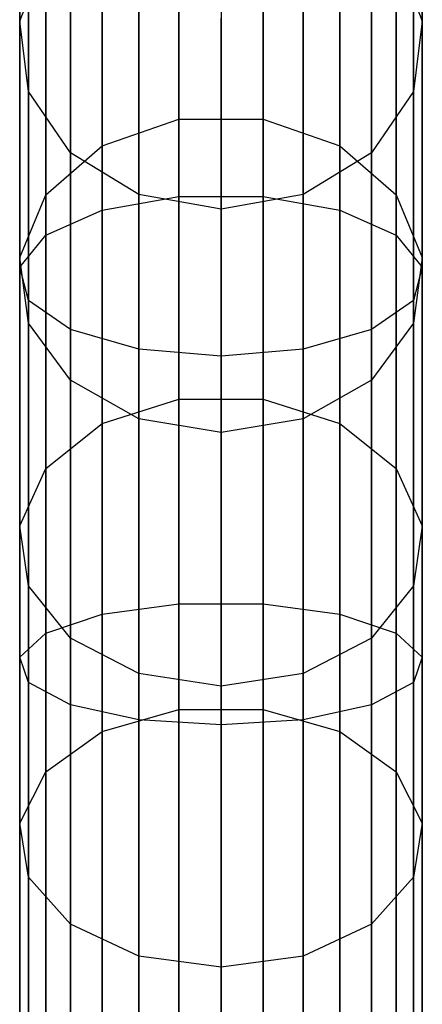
# Model space of a CAD drawing. Extents: x -189 to 189, y -189 to 189.
# Tile 309 of 591: x -0.99 to 0.99, y 172.85 to 177.72. Entities that reach past the tile are written whole.
import ezdxf

# ---------------------------------------------------------------- set-up
doc = ezdxf.new("R2010")
doc.units = 0
doc.header["$LTSCALE"] = 25.4
doc.layers.get('0').update_dxf_attribs({"linetype": 'CONTINUOUS'})

# ---------------------------------------------------------------- blocks, each defined once
blk = doc.blocks.new('CAMELEON-KENAI-C-12244_STL')
at = {"color": 0}
for p, q in [((-0.2079, 176.8413, -10.2618), (-0.2079, 178.7666, -11.2191)), ((-0.2079, 176.8413, -10.2618), (-0.2079, 178.7666, -11.2191)), ((0.2079, 176.8413, -10.2618), (0.2079, 178.7666, -11.2191)), ((0.2079, 176.8413, -10.2618), (0.2079, 178.7666, -11.2191)), ((-0.9945, 178.7083, -148.6064), (-0.9945, 177.7089, -150.3514)), ((-0.9945, 178.7083, -148.6064), (-0.9945, 177.7089, -150.3514)), ((0.9945, 178.7083, -148.6064), (0.9945, 177.7089, -150.3514)), ((0.9945, 178.7083, -148.6064), (0.9945, 177.7089, -150.3514)), ((-0.5878, 176.7739, -10.4169), (-0.5878, 178.6836, -11.3664)), ((-0.5878, 176.7739, -10.4169), (-0.5878, 178.6836, -11.3664)), ((0.5878, 176.7739, -10.4169), (0.5878, 178.6836, -11.3664)), ((0.5878, 176.7739, -10.4169), (0.5878, 178.6836, -11.3664)), ((-0.866, 176.6507, -10.7003), (-0.866, 178.5321, -11.6357)), ((-0.866, 176.6507, -10.7003), (-0.866, 178.5321, -11.6357)), ((0.866, 176.6507, -10.7003), (0.866, 178.5321, -11.6357)), ((0.866, 176.6507, -10.7003), (0.866, 178.5321, -11.6357)), ((-0.2079, 178.4443, -150.823), (-0.2079, 177.2248, -152.5305)), ((-0.2079, 178.4443, -150.823), (-0.2079, 177.2248, -152.5305)), ((0.2079, 178.4443, -150.823), (0.2079, 177.2248, -152.5305)), ((0.2079, 178.4443, -150.823), (0.2079, 177.2248, -152.5305)), ((-0.9945, 176.493, -11.0629), (-0.9945, 178.3381, -11.9804)), ((-0.9945, 176.493, -11.0629), (-0.9945, 178.3381, -11.9804)), ((-0.9511, 178.3396, -148.4191), (-0.9511, 177.3607, -150.1282)), ((-0.9511, 178.3396, -148.4191), (-0.9511, 177.3607, -150.1282)), ((0.9511, 178.3396, -148.4191), (0.9511, 177.3607, -150.1282)), ((0.9511, 178.3396, -148.4191), (0.9511, 177.3607, -150.1282)), ((0.9945, 176.493, -11.0629), (0.9945, 178.3381, -11.9804)), ((0.9945, 176.493, -11.0629), (0.9945, 178.3381, -11.9804)), ((-0.5878, 178.3019, -150.7317), (-0.5878, 177.0923, -152.4255)), ((-0.5878, 178.3019, -150.7317), (-0.5878, 177.0923, -152.4255)), ((0.5878, 178.3019, -150.7317), (0.5878, 177.0923, -152.4255)), ((0.5878, 178.3019, -150.7317), (0.5878, 177.0923, -152.4255)), ((-0.9511, 176.3281, -11.4422), (-0.9511, 178.1352, -12.3407)), ((-0.9511, 176.3281, -11.4422), (-0.9511, 178.1352, -12.3407)), ((0.9511, 176.3281, -11.4422), (0.9511, 178.1352, -12.3407)), ((0.9511, 176.3281, -11.4422), (0.9511, 178.1352, -12.3407)), ((-0.9945, 177.7089, -150.3514), (-0.866, 178.0418, -150.5649)), ((-0.9945, 177.7089, -150.3514), (-0.866, 178.0418, -150.5649)), ((-0.866, 178.0418, -150.5649), (-0.866, 176.8501, -152.2335)), ((-0.866, 178.0418, -150.5649), (-0.866, 176.8501, -152.2335)), ((0.866, 178.0418, -150.5649), (0.866, 176.8501, -152.2335)), ((0.866, 178.0418, -150.5649), (0.866, 176.8501, -152.2335)), ((0.866, 178.0418, -150.5649), (0.9945, 177.7089, -150.3514)), ((0.866, 178.0418, -150.5649), (0.9945, 177.7089, -150.3514)), ((-0.7431, 178.0185, -148.256), (-0.7431, 177.0576, -149.9339)), ((-0.7431, 178.0185, -148.256), (-0.7431, 177.0576, -149.9339)), ((0.7431, 178.0185, -148.256), (0.7431, 177.0576, -149.9339)), ((0.7431, 178.0185, -148.256), (0.7431, 177.0576, -149.9339)), ((-0.7431, 176.1845, -11.7724), (-0.7431, 177.9586, -12.6545)), ((-0.7431, 176.1845, -11.7724), (-0.7431, 177.9586, -12.6545)), ((0.7431, 176.1845, -11.7724), (0.7431, 177.9586, -12.6545)), ((0.7431, 176.1845, -11.7724), (0.7431, 177.9586, -12.6545)), ((-0.4067, 176.087, -11.9966), (-0.4067, 177.8387, -12.8675)), ((-0.4067, 176.087, -11.9966), (-0.4067, 177.8387, -12.8675)), ((0.4067, 176.087, -11.9966), (0.4067, 177.8387, -12.8675)), ((0.4067, 176.087, -11.9966), (0.4067, 177.8387, -12.8675)), ((-0.4067, 177.8006, -148.1453), (-0.4067, 176.8518, -149.8019)), ((-0.4067, 177.8006, -148.1453), (-0.4067, 176.8518, -149.8019)), ((0, 177.7963, -12.9429), (0, 176.0526, -12.0759)), ((0, 177.7963, -12.9429), (0, 176.0526, -12.0759)), ((0.4067, 177.8006, -148.1453), (0.4067, 176.8518, -149.8019)), ((0.4067, 177.8006, -148.1453), (0.4067, 176.8518, -149.8019)), ((-0.9511, 177.3607, -150.1282), (-0.9945, 177.7089, -150.3514)), ((-0.9945, 177.7089, -150.3514), (-0.9945, 176.5402, -151.9879)), ((-0.9945, 177.7089, -150.3514), (-0.9945, 176.5402, -151.9879)), ((-0.9511, 177.3607, -150.1282), (-0.9945, 177.7089, -150.3514)), ((0, 176.7791, -149.7553), (0, 177.7235, -148.1061)), ((0, 176.7791, -149.7553), (0, 177.7235, -148.1061)), ((0.9945, 177.7089, -150.3514), (0.9511, 177.3607, -150.1282)), ((0.9945, 177.7089, -150.3514), (0.9511, 177.3607, -150.1282)), ((0.9945, 177.7089, -150.3514), (0.9945, 176.5402, -151.9879)), ((0.9945, 177.7089, -150.3514), (0.9945, 176.5402, -151.9879)), ((-0.7431, 177.0576, -149.9339), (-0.9511, 177.3607, -150.1282)), ((-0.9511, 177.3607, -150.1282), (-0.9511, 176.2161, -151.731)), ((-0.9511, 177.3607, -150.1282), (-0.9511, 176.2161, -151.731)), ((-0.7431, 177.0576, -149.9339), (-0.9511, 177.3607, -150.1282)), ((0.9511, 177.3607, -150.1282), (0.7431, 177.0576, -149.9339)), ((0.9511, 177.3607, -150.1282), (0.7431, 177.0576, -149.9339)), ((0.9511, 177.3607, -150.1282), (0.9511, 176.2161, -151.731)), ((0.9511, 177.3607, -150.1282), (0.9511, 176.2161, -151.731)), ((-0.5878, 177.0923, -152.4255), (-0.2079, 177.2248, -152.5305)), ((-0.5878, 177.0923, -152.4255), (-0.2079, 177.2248, -152.5305)), ((-0.2079, 177.2248, -152.5305), (-0.2079, 175.8408, -154.1077)), ((-0.2079, 177.2248, -152.5305), (-0.2079, 175.8408, -154.1077)), ((-0.2079, 177.2248, -152.5305), (0.2079, 177.2248, -152.5305)), ((-0.2079, 177.2248, -152.5305), (0.2079, 177.2248, -152.5305)), ((0.2079, 177.2248, -152.5305), (0.2079, 175.8408, -154.1077)), ((0.2079, 177.2248, -152.5305), (0.2079, 175.8408, -154.1077)), ((0.2079, 177.2248, -152.5305), (0.5878, 177.0923, -152.4255)), ((0.2079, 177.2248, -152.5305), (0.5878, 177.0923, -152.4255)), ((-0.866, 176.8501, -152.2335), (-0.5878, 177.0923, -152.4255)), ((-0.866, 176.8501, -152.2335), (-0.5878, 177.0923, -152.4255)), ((-0.4067, 176.8518, -149.8019), (-0.7431, 177.0576, -149.9339)), ((-0.7431, 177.0576, -149.9339), (-0.7431, 175.9339, -151.5073)), ((-0.7431, 177.0576, -149.9339), (-0.7431, 175.9339, -151.5073)), ((-0.4067, 176.8518, -149.8019), (-0.7431, 177.0576, -149.9339)), ((-0.5878, 177.0923, -152.4255), (-0.5878, 175.7195, -153.99)), ((-0.5878, 177.0923, -152.4255), (-0.5878, 175.7195, -153.99)), ((0.7431, 177.0576, -149.9339), (0.4067, 176.8518, -149.8019)), ((0.7431, 177.0576, -149.9339), (0.4067, 176.8518, -149.8019)), ((0.5878, 177.0923, -152.4255), (0.5878, 175.7195, -153.99)), ((0.5878, 177.0923, -152.4255), (0.5878, 175.7195, -153.99)), ((0.5878, 177.0923, -152.4255), (0.866, 176.8501, -152.2335)), ((0.5878, 177.0923, -152.4255), (0.866, 176.8501, -152.2335)), ((0.7431, 177.0576, -149.9339), (0.7431, 175.9339, -151.5073)), ((0.7431, 177.0576, -149.9339), (0.7431, 175.9339, -151.5073)), ((-0.9945, 176.5402, -151.9879), (-0.866, 176.8501, -152.2335)), ((-0.9945, 176.5402, -151.9879), (-0.866, 176.8501, -152.2335)), ((-0.866, 176.8501, -152.2335), (-0.866, 175.4977, -153.7748)), ((-0.866, 176.8501, -152.2335), (-0.866, 175.4977, -153.7748)), ((-0.5878, 176.7739, -10.4169), (-0.2079, 176.8413, -10.2618)), ((-0.5878, 176.7739, -10.4169), (-0.2079, 176.8413, -10.2618)), ((0, 176.7791, -149.7553), (-0.4067, 176.8518, -149.8019)), ((-0.4067, 176.8518, -149.8019), (-0.4067, 175.7423, -151.3555)), ((-0.4067, 176.8518, -149.8019), (-0.4067, 175.7423, -151.3555)), ((0, 176.7791, -149.7553), (-0.4067, 176.8518, -149.8019)), ((-0.2079, 176.8413, -10.2618), (0.2079, 176.8413, -10.2618)), ((-0.2079, 174.8282, -9.5066), (-0.2079, 176.8413, -10.2618)), ((-0.2079, 174.8282, -9.5066), (-0.2079, 176.8413, -10.2618)), ((-0.2079, 176.8413, -10.2618), (0.2079, 176.8413, -10.2618)), ((0.4067, 176.8518, -149.8019), (0, 176.7791, -149.7553)), ((0.4067, 176.8518, -149.8019), (0, 176.7791, -149.7553)), ((0.2079, 176.8413, -10.2618), (0.5878, 176.7739, -10.4169)), ((0.2079, 174.8282, -9.5066), (0.2079, 176.8413, -10.2618)), ((0.2079, 174.8282, -9.5066), (0.2079, 176.8413, -10.2618)), ((0.2079, 176.8413, -10.2618), (0.5878, 176.7739, -10.4169)), ((0.4067, 176.8518, -149.8019), (0.4067, 175.7423, -151.3555)), ((0.4067, 176.8518, -149.8019), (0.4067, 175.7423, -151.3555)), ((0.866, 176.8501, -152.2335), (0.866, 175.4977, -153.7748)), ((0.866, 176.8501, -152.2335), (0.866, 175.4977, -153.7748)), ((0.866, 176.8501, -152.2335), (0.9945, 176.5402, -151.9879)), ((0.866, 176.8501, -152.2335), (0.9945, 176.5402, -151.9879)), ((-0.866, 176.6507, -10.7003), (-0.5878, 176.7739, -10.4169)), ((-0.866, 176.6507, -10.7003), (-0.5878, 176.7739, -10.4169)), ((-0.5878, 174.777, -9.6678), (-0.5878, 176.7739, -10.4169)), ((-0.5878, 174.777, -9.6678), (-0.5878, 176.7739, -10.4169)), ((0, 175.6745, -151.3018), (0, 176.7791, -149.7553)), ((0, 175.6745, -151.3018), (0, 176.7791, -149.7553)), ((0.5878, 176.7739, -10.4169), (0.866, 176.6507, -10.7003)), ((0.5878, 174.777, -9.6678), (0.5878, 176.7739, -10.4169)), ((0.5878, 174.777, -9.6678), (0.5878, 176.7739, -10.4169)), ((0.5878, 176.7739, -10.4169), (0.866, 176.6507, -10.7003)), ((-0.9945, 176.493, -11.0629), (-0.866, 176.6507, -10.7003)), ((-0.9945, 176.493, -11.0629), (-0.866, 176.6507, -10.7003)), ((-0.866, 174.6834, -9.9623), (-0.866, 176.6507, -10.7003)), ((-0.866, 174.6834, -9.9623), (-0.866, 176.6507, -10.7003)), ((0.866, 176.6507, -10.7003), (0.9945, 176.493, -11.0629)), ((0.866, 174.6834, -9.9623), (0.866, 176.6507, -10.7003)), ((0.866, 174.6834, -9.9623), (0.866, 176.6507, -10.7003)), ((0.866, 176.6507, -10.7003), (0.9945, 176.493, -11.0629)), ((-0.9511, 176.2161, -151.731), (-0.9945, 176.5402, -151.9879)), ((-0.9945, 176.5402, -151.9879), (-0.9945, 175.2138, -153.4994)), ((-0.9945, 176.5402, -151.9879), (-0.9945, 175.2138, -153.4994)), ((-0.9511, 176.2161, -151.731), (-0.9945, 176.5402, -151.9879)), ((0.9945, 176.5402, -151.9879), (0.9511, 176.2161, -151.731)), ((0.9945, 176.5402, -151.9879), (0.9511, 176.2161, -151.731)), ((0.9945, 176.5402, -151.9879), (0.9945, 175.2138, -153.4994)), ((0.9945, 176.5402, -151.9879), (0.9945, 175.2138, -153.4994)), ((-0.9511, 176.3281, -11.4422), (-0.9945, 176.493, -11.0629)), ((-0.9945, 174.5637, -10.3392), (-0.9945, 176.493, -11.0629)), ((-0.9511, 176.3281, -11.4422), (-0.9945, 176.493, -11.0629)), ((-0.9945, 174.5637, -10.3392), (-0.9945, 176.493, -11.0629)), ((0.9945, 176.493, -11.0629), (0.9511, 176.3281, -11.4422)), ((0.9945, 176.493, -11.0629), (0.9511, 176.3281, -11.4422)), ((0.9945, 174.5637, -10.3392), (0.9945, 176.493, -11.0629)), ((0.9945, 174.5637, -10.3392), (0.9945, 176.493, -11.0629)), ((-0.7431, 176.1845, -11.7724), (-0.9511, 176.3281, -11.4422)), ((-0.9511, 174.4385, -10.7333), (-0.9511, 176.3281, -11.4422)), ((-0.7431, 176.1845, -11.7724), (-0.9511, 176.3281, -11.4422)), ((-0.9511, 174.4385, -10.7333), (-0.9511, 176.3281, -11.4422)), ((0.9511, 176.3281, -11.4422), (0.7431, 176.1845, -11.7724)), ((0.9511, 176.3281, -11.4422), (0.7431, 176.1845, -11.7724)), ((0.9511, 174.4385, -10.7333), (0.9511, 176.3281, -11.4422)), ((0.9511, 174.4385, -10.7333), (0.9511, 176.3281, -11.4422)), ((-0.7431, 175.9339, -151.5073), (-0.9511, 176.2161, -151.731)), ((-0.9511, 176.2161, -151.731), (-0.9511, 174.917, -153.2114)), ((-0.9511, 176.2161, -151.731), (-0.9511, 174.917, -153.2114)), ((-0.7431, 175.9339, -151.5073), (-0.9511, 176.2161, -151.731)), ((-0.4067, 176.087, -11.9966), (-0.7431, 176.1845, -11.7724)), ((-0.7431, 174.3294, -11.0766), (-0.7431, 176.1845, -11.7724)), ((-0.4067, 176.087, -11.9966), (-0.7431, 176.1845, -11.7724)), ((-0.7431, 174.3294, -11.0766), (-0.7431, 176.1845, -11.7724)), ((0.7431, 176.1845, -11.7724), (0.4067, 176.087, -11.9966)), ((0.7431, 176.1845, -11.7724), (0.4067, 176.087, -11.9966)), ((0.9511, 176.2161, -151.731), (0.7431, 175.9339, -151.5073)), ((0.9511, 176.2161, -151.731), (0.7431, 175.9339, -151.5073)), ((0.7431, 174.3294, -11.0766), (0.7431, 176.1845, -11.7724)), ((0.7431, 174.3294, -11.0766), (0.7431, 176.1845, -11.7724)), ((0.9511, 176.2161, -151.731), (0.9511, 174.917, -153.2114)), ((0.9511, 176.2161, -151.731), (0.9511, 174.917, -153.2114)), ((0, 176.0526, -12.0759), (-0.4067, 176.087, -11.9966)), ((-0.4067, 174.2554, -11.3095), (-0.4067, 176.087, -11.9966)), ((0, 176.0526, -12.0759), (-0.4067, 176.087, -11.9966)), ((-0.4067, 174.2554, -11.3095), (-0.4067, 176.087, -11.9966)), ((0.4067, 176.087, -11.9966), (0, 176.0526, -12.0759)), ((0.4067, 176.087, -11.9966), (0, 176.0526, -12.0759)), ((0.4067, 174.2554, -11.3095), (0.4067, 176.087, -11.9966)), ((0.4067, 174.2554, -11.3095), (0.4067, 176.087, -11.9966)), ((0, 176.0526, -12.0759), (0, 174.2293, -11.3919)), ((0, 176.0526, -12.0759), (0, 174.2293, -11.3919)), ((-0.4067, 175.7423, -151.3555), (-0.7431, 175.9339, -151.5073)), ((-0.7431, 175.9339, -151.5073), (-0.7431, 174.6586, -152.9607)), ((-0.7431, 175.9339, -151.5073), (-0.7431, 174.6586, -152.9607)), ((-0.4067, 175.7423, -151.3555), (-0.7431, 175.9339, -151.5073)), ((0.7431, 175.9339, -151.5073), (0.4067, 175.7423, -151.3555)), ((0.7431, 175.9339, -151.5073), (0.4067, 175.7423, -151.3555)), ((0.7431, 175.9339, -151.5073), (0.7431, 174.6586, -152.9607)), ((0.7431, 175.9339, -151.5073), (0.7431, 174.6586, -152.9607)), ((-0.5878, 175.7195, -153.99), (-0.2079, 175.8408, -154.1077)), ((-0.5878, 175.7195, -153.99), (-0.2079, 175.8408, -154.1077)), ((-0.2079, 175.8408, -154.1077), (-0.2079, 174.3062, -155.5388)), ((-0.2079, 175.8408, -154.1077), (-0.2079, 174.3062, -155.5388)), ((-0.2079, 175.8408, -154.1077), (0.2079, 175.8408, -154.1077)), ((-0.2079, 175.8408, -154.1077), (0.2079, 175.8408, -154.1077)), ((0.2079, 175.8408, -154.1077), (0.2079, 174.3062, -155.5388)), ((0.2079, 175.8408, -154.1077), (0.2079, 174.3062, -155.5388)), ((0.2079, 175.8408, -154.1077), (0.5878, 175.7195, -153.99)), ((0.2079, 175.8408, -154.1077), (0.5878, 175.7195, -153.99)), ((0, 175.6745, -151.3018), (-0.4067, 175.7423, -151.3555)), ((-0.4067, 175.7423, -151.3555), (-0.4067, 174.4831, -152.7905)), ((-0.4067, 175.7423, -151.3555), (-0.4067, 174.4831, -152.7905)), ((0, 175.6745, -151.3018), (-0.4067, 175.7423, -151.3555)), ((0.4067, 175.7423, -151.3555), (0, 175.6745, -151.3018)), ((0.4067, 175.7423, -151.3555), (0, 175.6745, -151.3018)), ((0.4067, 175.7423, -151.3555), (0.4067, 174.4831, -152.7905)), ((0.4067, 175.7423, -151.3555), (0.4067, 174.4831, -152.7905)), ((-0.866, 175.4977, -153.7748), (-0.5878, 175.7195, -153.99)), ((-0.866, 175.4977, -153.7748), (-0.5878, 175.7195, -153.99)), ((-0.5878, 175.7195, -153.99), (-0.5878, 174.1972, -155.4095)), ((-0.5878, 175.7195, -153.99), (-0.5878, 174.1972, -155.4095)), ((0.5878, 175.7195, -153.99), (0.5878, 174.1972, -155.4095)), ((0.5878, 175.7195, -153.99), (0.5878, 174.1972, -155.4095)), ((0.5878, 175.7195, -153.99), (0.866, 175.4977, -153.7748)), ((0.5878, 175.7195, -153.99), (0.866, 175.4977, -153.7748)), ((0, 174.4211, -152.7303), (0, 175.6745, -151.3018)), ((0, 174.4211, -152.7303), (0, 175.6745, -151.3018)), ((-0.9945, 175.2138, -153.4994), (-0.866, 175.4977, -153.7748)), ((-0.9945, 175.2138, -153.4994), (-0.866, 175.4977, -153.7748)), ((-0.866, 175.4977, -153.7748), (-0.866, 173.998, -155.1732)), ((-0.866, 175.4977, -153.7748), (-0.866, 173.998, -155.1732)), ((0.866, 175.4977, -153.7748), (0.866, 173.998, -155.1732)), ((0.866, 175.4977, -153.7748), (0.866, 173.998, -155.1732)), ((0.866, 175.4977, -153.7748), (0.9945, 175.2138, -153.4994)), ((0.866, 175.4977, -153.7748), (0.9945, 175.2138, -153.4994)), ((-0.9511, 174.917, -153.2114), (-0.9945, 175.2138, -153.4994)), ((-0.9945, 175.2138, -153.4994), (-0.9945, 173.7431, -154.8708)), ((-0.9945, 175.2138, -153.4994), (-0.9945, 173.7431, -154.8708)), ((-0.9511, 174.917, -153.2114), (-0.9945, 175.2138, -153.4994)), ((0.9945, 175.2138, -153.4994), (0.9511, 174.917, -153.2114)), ((0.9945, 175.2138, -153.4994), (0.9511, 174.917, -153.2114)), ((0.9945, 175.2138, -153.4994), (0.9945, 173.7431, -154.8708)), ((0.9945, 175.2138, -153.4994), (0.9945, 173.7431, -154.8708)), ((-0.7431, 174.6586, -152.9607), (-0.9511, 174.917, -153.2114)), ((-0.9511, 174.917, -153.2114), (-0.9511, 173.4766, -154.5547)), ((-0.9511, 174.917, -153.2114), (-0.9511, 173.4766, -154.5547)), ((-0.7431, 174.6586, -152.9607), (-0.9511, 174.917, -153.2114)), ((0.9511, 174.917, -153.2114), (0.7431, 174.6586, -152.9607)), ((0.9511, 174.917, -153.2114), (0.7431, 174.6586, -152.9607)), ((0.9511, 174.917, -153.2114), (0.9511, 173.4766, -154.5547)), ((0.9511, 174.917, -153.2114), (0.9511, 173.4766, -154.5547)), ((-0.5878, 174.777, -9.6678), (-0.2079, 174.8282, -9.5066)), ((-0.5878, 174.777, -9.6678), (-0.2079, 174.8282, -9.5066)), ((-0.2079, 174.8282, -9.5066), (0.2079, 174.8282, -9.5066)), ((-0.2079, 172.7484, -8.9614), (-0.2079, 174.8282, -9.5066)), ((-0.2079, 172.7484, -8.9614), (-0.2079, 174.8282, -9.5066)), ((-0.2079, 174.8282, -9.5066), (0.2079, 174.8282, -9.5066)), ((0.2079, 174.8282, -9.5066), (0.5878, 174.777, -9.6678)), ((0.2079, 172.7484, -8.9614), (0.2079, 174.8282, -9.5066)), ((0.2079, 172.7484, -8.9614), (0.2079, 174.8282, -9.5066)), ((0.2079, 174.8282, -9.5066), (0.5878, 174.777, -9.6678)), ((-0.866, 174.6834, -9.9623), (-0.5878, 174.777, -9.6678)), ((-0.866, 174.6834, -9.9623), (-0.5878, 174.777, -9.6678)), ((-0.5878, 172.7139, -9.127), (-0.5878, 174.777, -9.6678)), ((-0.5878, 172.7139, -9.127), (-0.5878, 174.777, -9.6678)), ((0.5878, 174.777, -9.6678), (0.866, 174.6834, -9.9623)), ((0.5878, 172.7139, -9.127), (0.5878, 174.777, -9.6678)), ((0.5878, 172.7139, -9.127), (0.5878, 174.777, -9.6678)), ((0.5878, 174.777, -9.6678), (0.866, 174.6834, -9.9623)), ((-0.9945, 174.5637, -10.3392), (-0.866, 174.6834, -9.9623)), ((-0.9945, 174.5637, -10.3392), (-0.866, 174.6834, -9.9623)), ((-0.866, 172.651, -9.4296), (-0.866, 174.6834, -9.9623)), ((-0.866, 172.651, -9.4296), (-0.866, 174.6834, -9.9623)), ((0.866, 174.6834, -9.9623), (0.9945, 174.5637, -10.3392)), ((0.866, 172.651, -9.4296), (0.866, 174.6834, -9.9623)), ((0.866, 172.651, -9.4296), (0.866, 174.6834, -9.9623)), ((0.866, 174.6834, -9.9623), (0.9945, 174.5637, -10.3392)), ((-0.4067, 174.4831, -152.7905), (-0.7431, 174.6586, -152.9607)), ((-0.7431, 174.6586, -152.9607), (-0.7431, 173.2444, -154.2793)), ((-0.7431, 174.6586, -152.9607), (-0.7431, 173.2444, -154.2793)), ((-0.4067, 174.4831, -152.7905), (-0.7431, 174.6586, -152.9607)), ((0.7431, 174.6586, -152.9607), (0.4067, 174.4831, -152.7905)), ((0.7431, 174.6586, -152.9607), (0.4067, 174.4831, -152.7905)), ((0.7431, 174.6586, -152.9607), (0.7431, 173.2444, -154.2793)), ((0.7431, 174.6586, -152.9607), (0.7431, 173.2444, -154.2793)), ((-0.9511, 174.4385, -10.7333), (-0.9945, 174.5637, -10.3392)), ((-0.9945, 172.5704, -9.8167), (-0.9945, 174.5637, -10.3392)), ((-0.9511, 174.4385, -10.7333), (-0.9945, 174.5637, -10.3392)), ((-0.9945, 172.5704, -9.8167), (-0.9945, 174.5637, -10.3392)), ((0.9945, 174.5637, -10.3392), (0.9511, 174.4385, -10.7333)), ((0.9945, 174.5637, -10.3392), (0.9511, 174.4385, -10.7333)), ((0.9945, 172.5704, -9.8167), (0.9945, 174.5637, -10.3392)), ((0.9945, 172.5704, -9.8167), (0.9945, 174.5637, -10.3392)), ((0, 174.4211, -152.7303), (-0.4067, 174.4831, -152.7905)), ((-0.4067, 174.4831, -152.7905), (-0.4067, 173.0869, -154.0925)), ((-0.4067, 174.4831, -152.7905), (-0.4067, 173.0869, -154.0925)), ((0, 174.4211, -152.7303), (-0.4067, 174.4831, -152.7905)), ((0.4067, 174.4831, -152.7905), (0, 174.4211, -152.7303)), ((0.4067, 174.4831, -152.7905), (0, 174.4211, -152.7303)), ((0.4067, 174.4831, -152.7905), (0.4067, 173.0869, -154.0925)), ((0.4067, 174.4831, -152.7905), (0.4067, 173.0869, -154.0925)), ((-0.7431, 174.3294, -11.0766), (-0.9511, 174.4385, -10.7333)), ((-0.9511, 172.4862, -10.2216), (-0.9511, 174.4385, -10.7333)), ((-0.7431, 174.3294, -11.0766), (-0.9511, 174.4385, -10.7333)), ((-0.9511, 172.4862, -10.2216), (-0.9511, 174.4385, -10.7333)), ((0, 173.0312, -154.0264), (0, 174.4211, -152.7303)), ((0, 173.0312, -154.0264), (0, 174.4211, -152.7303)), ((0.9511, 174.4385, -10.7333), (0.7431, 174.3294, -11.0766)), ((0.9511, 174.4385, -10.7333), (0.7431, 174.3294, -11.0766)), ((0.9511, 172.4862, -10.2216), (0.9511, 174.4385, -10.7333)), ((0.9511, 172.4862, -10.2216), (0.9511, 174.4385, -10.7333)), ((-0.4067, 174.2554, -11.3095), (-0.7431, 174.3294, -11.0766)), ((-0.7431, 172.4129, -10.5742), (-0.7431, 174.3294, -11.0766)), ((-0.4067, 174.2554, -11.3095), (-0.7431, 174.3294, -11.0766)), ((-0.7431, 172.4129, -10.5742), (-0.7431, 174.3294, -11.0766)), ((0.7431, 174.3294, -11.0766), (0.4067, 174.2554, -11.3095)), ((0.7431, 174.3294, -11.0766), (0.4067, 174.2554, -11.3095)), ((0.7431, 172.4129, -10.5742), (0.7431, 174.3294, -11.0766)), ((0.7431, 172.4129, -10.5742), (0.7431, 174.3294, -11.0766)), ((-0.5878, 174.1972, -155.4095), (-0.2079, 174.3062, -155.5388)), ((-0.5878, 174.1972, -155.4095), (-0.2079, 174.3062, -155.5388)), ((-0.2079, 174.3062, -155.5388), (-0.2079, 172.6363, -156.8094)), ((-0.2079, 174.3062, -155.5388), (-0.2079, 172.6363, -156.8094)), ((-0.2079, 174.3062, -155.5388), (0.2079, 174.3062, -155.5388)), ((-0.2079, 174.3062, -155.5388), (0.2079, 174.3062, -155.5388)), ((0.2079, 174.3062, -155.5388), (0.2079, 172.6363, -156.8094)), ((0.2079, 174.3062, -155.5388), (0.2079, 172.6363, -156.8094)), ((0.2079, 174.3062, -155.5388), (0.5878, 174.1972, -155.4095)), ((0.2079, 174.3062, -155.5388), (0.5878, 174.1972, -155.4095)), ((0, 174.2293, -11.3919), (-0.4067, 174.2554, -11.3095)), ((-0.4067, 172.3631, -10.8135), (-0.4067, 174.2554, -11.3095)), ((0, 174.2293, -11.3919), (-0.4067, 174.2554, -11.3095)), ((-0.4067, 172.3631, -10.8135), (-0.4067, 174.2554, -11.3095)), ((0.4067, 174.2554, -11.3095), (0, 174.2293, -11.3919)), ((0.4067, 174.2554, -11.3095), (0, 174.2293, -11.3919)), ((0, 174.2293, -11.3919), (0, 172.3455, -10.8981)), ((0, 174.2293, -11.3919), (0, 172.3455, -10.8981)), ((0.4067, 172.3631, -10.8135), (0.4067, 174.2554, -11.3095)), ((0.4067, 172.3631, -10.8135), (0.4067, 174.2554, -11.3095)), ((-0.866, 173.998, -155.1732), (-0.5878, 174.1972, -155.4095)), ((-0.866, 173.998, -155.1732), (-0.5878, 174.1972, -155.4095)), ((-0.5878, 174.1972, -155.4095), (-0.5878, 172.5408, -156.6698)), ((-0.5878, 174.1972, -155.4095), (-0.5878, 172.5408, -156.6698)), ((0.5878, 174.1972, -155.4095), (0.5878, 172.5408, -156.6698)), ((0.5878, 174.1972, -155.4095), (0.5878, 172.5408, -156.6698)), ((0.5878, 174.1972, -155.4095), (0.866, 173.998, -155.1732)), ((0.5878, 174.1972, -155.4095), (0.866, 173.998, -155.1732)), ((-0.9945, 173.7431, -154.8708), (-0.866, 173.998, -155.1732)), ((-0.9945, 173.7431, -154.8708), (-0.866, 173.998, -155.1732)), ((-0.866, 173.998, -155.1732), (-0.866, 172.3662, -156.4148)), ((-0.866, 173.998, -155.1732), (-0.866, 172.3662, -156.4148)), ((0.866, 173.998, -155.1732), (0.866, 172.3662, -156.4148)), ((0.866, 173.998, -155.1732), (0.866, 172.3662, -156.4148)), ((0.866, 173.998, -155.1732), (0.9945, 173.7431, -154.8708)), ((0.866, 173.998, -155.1732), (0.9945, 173.7431, -154.8708)), ((-0.9511, 173.4766, -154.5547), (-0.9945, 173.7431, -154.8708)), ((-0.9945, 173.7431, -154.8708), (-0.9945, 172.1428, -156.0885)), ((-0.9945, 173.7431, -154.8708), (-0.9945, 172.1428, -156.0885)), ((-0.9511, 173.4766, -154.5547), (-0.9945, 173.7431, -154.8708)), ((0.9945, 173.7431, -154.8708), (0.9511, 173.4766, -154.5547)), ((0.9945, 173.7431, -154.8708), (0.9511, 173.4766, -154.5547)), ((0.9945, 173.7431, -154.8708), (0.9945, 172.1428, -156.0885)), ((0.9945, 173.7431, -154.8708), (0.9945, 172.1428, -156.0885)), ((-0.7431, 173.2444, -154.2793), (-0.9511, 173.4766, -154.5547)), ((-0.9511, 173.4766, -154.5547), (-0.9511, 171.9091, -155.7473)), ((-0.9511, 173.4766, -154.5547), (-0.9511, 171.9091, -155.7473)), ((-0.7431, 173.2444, -154.2793), (-0.9511, 173.4766, -154.5547)), ((0.9511, 173.4766, -154.5547), (0.7431, 173.2444, -154.2793)), ((0.9511, 173.4766, -154.5547), (0.7431, 173.2444, -154.2793)), ((0.9511, 173.4766, -154.5547), (0.9511, 171.9091, -155.7473)), ((0.9511, 173.4766, -154.5547), (0.9511, 171.9091, -155.7473)), ((-0.4067, 173.0869, -154.0925), (-0.7431, 173.2444, -154.2793)), ((-0.7431, 173.2444, -154.2793), (-0.7431, 171.7057, -155.4502)), ((-0.7431, 173.2444, -154.2793), (-0.7431, 171.7057, -155.4502)), ((-0.4067, 173.0869, -154.0925), (-0.7431, 173.2444, -154.2793)), ((0.7431, 173.2444, -154.2793), (0.4067, 173.0869, -154.0925)), ((0.7431, 173.2444, -154.2793), (0.4067, 173.0869, -154.0925)), ((0.7431, 173.2444, -154.2793), (0.7431, 171.7057, -155.4502)), ((0.7431, 173.2444, -154.2793), (0.7431, 171.7057, -155.4502)), ((0, 173.0312, -154.0264), (-0.4067, 173.0869, -154.0925)), ((-0.4067, 173.0869, -154.0925), (-0.4067, 171.5676, -155.2485)), ((-0.4067, 173.0869, -154.0925), (-0.4067, 171.5676, -155.2485)), ((0, 173.0312, -154.0264), (-0.4067, 173.0869, -154.0925)), ((0.4067, 173.0869, -154.0925), (0, 173.0312, -154.0264)), ((0.4067, 173.0869, -154.0925), (0, 173.0312, -154.0264)), ((0.4067, 173.0869, -154.0925), (0.4067, 171.5676, -155.2485)), ((0.4067, 173.0869, -154.0925), (0.4067, 171.5676, -155.2485)), ((0, 171.5188, -155.1772), (0, 173.0312, -154.0264)), ((0, 171.5188, -155.1772), (0, 173.0312, -154.0264))]:
    blk.add_line(p, q, dxfattribs=at)

msp = doc.modelspace()

# ---------------------------------------------------------------- block references
at = {"color": 0}
msp.add_blockref('CAMELEON-KENAI-C-12244_STL', (0, 0), dxfattribs=at)

doc.saveas('drawing.dxf')
